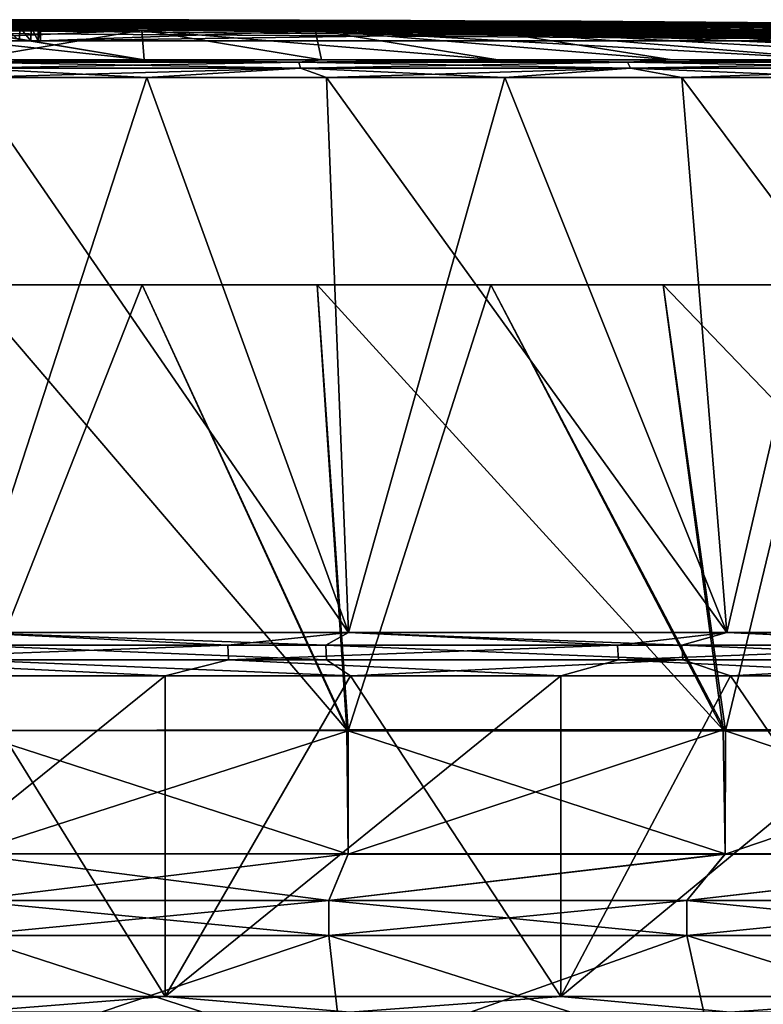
# Model space of a CAD drawing. Header units: millimetres. Extents: x -139 to 106, y -8 to 139.
# Tile 370 of 459: x 21.26 to 24.91, y 134.52 to 139.36. Entities that reach past the tile are written whole.
import ezdxf

# ---------------------------------------------------------------- set-up
doc = ezdxf.new("R2010")
doc.units = ezdxf.units.MM
doc.header["$LTSCALE"] = 53.842063
for name, color, linetype in [('340', 7, 'CONTINUOUS'), ('341', 7, 'CONTINUOUS'), ('342', 7, 'CONTINUOUS'), ('343', 7, 'CONTINUOUS'), ('344', 7, 'CONTINUOUS'), ('345', 7, 'CONTINUOUS'), ('346', 7, 'CONTINUOUS'), ('349', 7, 'CONTINUOUS'), ('350', 7, 'CONTINUOUS'), ('353', 7, 'CONTINUOUS'), ('354', 7, 'CONTINUOUS'), ('357', 7, 'CONTINUOUS'), ('358', 7, 'CONTINUOUS'), ('359', 7, 'CONTINUOUS'), ('362', 7, 'CONTINUOUS'), ('363', 7, 'CONTINUOUS'), ('365', 7, 'CONTINUOUS'), ('370', 7, 'CONTINUOUS'), ('371', 7, 'CONTINUOUS'), ('380', 7, 'CONTINUOUS')]:
    doc.layers.add(name, color=color, linetype=linetype)

msp = doc.modelspace()

# ---------------------------------------------------------------- linework, layer by layer
at = {"layer": '340', "color": 8, "linetype": 'CONTINUOUS'}
for points in [[(21.9777, 134.5629, 18.0235), (20.0232, 134.5629, 18.0235), (21.0004, 134.4856, 18.0399), (21.9777, 134.5629, 18.0235)], [(22.8861, 134.4856, 17.941), (21.9777, 134.5629, 18.0235), (21.0004, 134.4856, 18.0399), (22.8861, 134.4856, 17.941)], [(23.9206, 134.5629, 17.8122), (21.9777, 134.5629, 18.0235), (22.8861, 134.4856, 17.941), (23.9206, 134.5629, 17.8122)], [(24.7511, 134.4856, 17.6456), (23.9206, 134.5629, 17.8122), (22.8861, 134.4856, 17.941), (24.7511, 134.4856, 17.6456)], [(25.8293, 134.5629, 17.3921), (23.9206, 134.5629, 17.8122), (24.7511, 134.4856, 17.6456), (25.8293, 134.5629, 17.3921)], [(26.5751, 134.4856, 17.1569), (25.8293, 134.5629, 17.3921), (24.7511, 134.4856, 17.6456), (26.5751, 134.4856, 17.1569)]]:
    msp.add_3dface(points, dxfattribs=at)
at = {"layer": '341', "color": 8, "linetype": 'CONTINUOUS'}
for points in [[(20.0232, 134.5629, -18.0235), (21.9776, 134.5629, -18.0235), (21.0004, 134.4856, -18.0399), (20.0232, 134.5629, -18.0235)], [(21.0004, 134.4856, -18.0399), (21.9776, 134.5629, -18.0235), (22.8861, 134.4856, -17.941), (21.0004, 134.4856, -18.0399)], [(21.9776, 134.5629, -18.0235), (23.9206, 134.5629, -17.8122), (22.8861, 134.4856, -17.941), (21.9776, 134.5629, -18.0235)], [(22.8861, 134.4856, -17.941), (23.9206, 134.5629, -17.8122), (24.7511, 134.4856, -17.6456), (22.8861, 134.4856, -17.941)], [(23.9206, 134.5629, -17.8122), (25.8293, 134.5629, -17.3921), (24.7511, 134.4856, -17.6456), (23.9206, 134.5629, -17.8122)], [(24.7511, 134.4856, -17.6456), (25.8293, 134.5629, -17.3921), (26.5751, 134.4856, -17.1569), (24.7511, 134.4856, -17.6456)]]:
    msp.add_3dface(points, dxfattribs=at)
at = {"layer": '342', "color": 8, "linetype": 'CONTINUOUS'}
for points in [[(21.9776, 134.5629, -18.0235), (20.0232, 134.5629, -18.0235), (21.9776, 136.1386, -18.0235), (21.9776, 134.5629, -18.0235)], [(21.9776, 136.1386, -18.0235), (20.0232, 134.5629, -18.0235), (20.0232, 136.1386, -18.0235), (21.9776, 136.1386, -18.0235)], [(23.9206, 134.5629, -17.8122), (21.9776, 134.5629, -18.0235), (23.9206, 136.1386, -17.8122), (23.9206, 134.5629, -17.8122)], [(23.9206, 136.1386, -17.8122), (21.9776, 134.5629, -18.0235), (21.9776, 136.1386, -18.0235), (23.9206, 136.1386, -17.8122)], [(25.8293, 134.5629, -17.3921), (23.9206, 134.5629, -17.8122), (25.8293, 136.1386, -17.3921), (25.8293, 134.5629, -17.3921)], [(25.8293, 136.1386, -17.3921), (23.9206, 134.5629, -17.8122), (23.9206, 136.1386, -17.8122), (25.8293, 136.1386, -17.3921)]]:
    msp.add_3dface(points, dxfattribs=at)
at = {"layer": '343', "color": 8, "linetype": 'CONTINUOUS'}
for points in [[(20.0232, 134.5629, 18.0235), (21.9777, 134.5629, 18.0235), (21.0004, 136.1386, 18.05), (20.0232, 134.5629, 18.0235)], [(21.0004, 136.1386, 18.05), (21.9777, 134.5629, 18.0235), (22.8872, 136.1386, 17.9511), (21.0004, 136.1386, 18.05)], [(21.9777, 134.5629, 18.0235), (23.9206, 134.5629, 17.8122), (22.8872, 136.1386, 17.9511), (21.9777, 134.5629, 18.0235)], [(22.8872, 136.1386, 17.9511), (23.9206, 134.5629, 17.8122), (24.7533, 136.1386, 17.6556), (22.8872, 136.1386, 17.9511)], [(23.9206, 134.5629, 17.8122), (25.8293, 134.5629, 17.3921), (24.7533, 136.1386, 17.6556), (23.9206, 134.5629, 17.8122)], [(24.7533, 136.1386, 17.6556), (25.8293, 134.5629, 17.3921), (26.5782, 136.1386, 17.1666), (24.7533, 136.1386, 17.6556)]]:
    msp.add_3dface(points, dxfattribs=at)
at = {"layer": '344', "color": 8, "linetype": 'CONTINUOUS'}
for points in [[(20.3576, 136.2887, -17.9983), (21.0004, 136.3508, -17.9621), (22.2852, 136.2887, -17.9639), (20.3576, 136.2887, -17.9983)], [(21.0004, 136.3508, -17.9621), (22.878, 136.3508, -17.8637), (22.2852, 136.2887, -17.9639), (21.0004, 136.3508, -17.9621)], [(22.2852, 136.2887, -17.9639), (22.878, 136.3508, -17.8637), (24.1981, 136.2887, -17.7236), (22.2852, 136.2887, -17.9639)], [(22.878, 136.3508, -17.8637), (24.735, 136.3508, -17.5696), (24.1981, 136.2887, -17.7236), (22.878, 136.3508, -17.8637)], [(24.1981, 136.2887, -17.7236), (24.735, 136.3508, -17.5696), (26.0744, 136.2887, -17.2802), (24.1981, 136.2887, -17.7236)], [(24.735, 136.3508, -17.5696), (26.551, 136.3508, -17.083), (26.0744, 136.2887, -17.2802), (24.735, 136.3508, -17.5696)], [(22.2874, 136.2163, -17.9938), (20.3566, 136.2163, -18.0283), (22.2852, 136.2887, -17.9639), (22.2874, 136.2163, -17.9938)], [(20.3566, 136.2163, -18.0283), (20.3576, 136.2887, -17.9983), (22.2852, 136.2887, -17.9639), (20.3566, 136.2163, -18.0283)], [(22.2874, 136.2163, -17.9938), (22.2852, 136.2887, -17.9639), (24.1981, 136.2887, -17.7236), (22.2874, 136.2163, -17.9938)], [(24.2035, 136.2163, -17.7531), (22.2874, 136.2163, -17.9938), (24.1981, 136.2887, -17.7236), (24.2035, 136.2163, -17.7531)], [(24.2035, 136.2163, -17.7531), (24.1981, 136.2887, -17.7236), (26.0744, 136.2887, -17.2802), (24.2035, 136.2163, -17.7531)], [(26.0828, 136.2163, -17.309), (24.2035, 136.2163, -17.7531), (26.0744, 136.2887, -17.2802), (26.0828, 136.2163, -17.309)], [(21.9776, 136.1386, -18.0235), (20.0232, 136.1386, -18.0235), (20.3566, 136.2163, -18.0283), (21.9776, 136.1386, -18.0235)], [(22.2874, 136.2163, -17.9938), (21.9776, 136.1386, -18.0235), (20.3566, 136.2163, -18.0283), (22.2874, 136.2163, -17.9938)], [(23.9206, 136.1386, -17.8122), (21.9776, 136.1386, -18.0235), (22.2874, 136.2163, -17.9938), (23.9206, 136.1386, -17.8122)], [(24.2035, 136.2163, -17.7531), (23.9206, 136.1386, -17.8122), (22.2874, 136.2163, -17.9938), (24.2035, 136.2163, -17.7531)], [(25.8293, 136.1386, -17.3921), (23.9206, 136.1386, -17.8122), (24.2035, 136.2163, -17.7531), (25.8293, 136.1386, -17.3921)], [(26.0828, 136.2163, -17.309), (25.8293, 136.1386, -17.3921), (24.2035, 136.2163, -17.7531), (26.0828, 136.2163, -17.309)]]:
    msp.add_3dface(points, dxfattribs=at)
at = {"layer": '345', "color": 8, "linetype": 'CONTINUOUS'}
for points in [[(21.0004, 136.3508, 17.9621), (21.0004, 136.2887, 18.0098), (22.7657, 136.2887, 17.923), (21.0004, 136.3508, 17.9621)], [(22.878, 136.3508, 17.8637), (21.0004, 136.3508, 17.9621), (22.7657, 136.2887, 17.923), (22.878, 136.3508, 17.8637)], [(24.514, 136.2887, 17.6637), (22.878, 136.3508, 17.8637), (22.7657, 136.2887, 17.923), (24.514, 136.2887, 17.6637)], [(24.735, 136.3508, 17.5696), (22.878, 136.3508, 17.8637), (24.514, 136.2887, 17.6637), (24.735, 136.3508, 17.5696)], [(26.2284, 136.2887, 17.2343), (24.735, 136.3508, 17.5696), (24.514, 136.2887, 17.6637), (26.2284, 136.2887, 17.2343)], [(26.5511, 136.3508, 17.083), (24.735, 136.3508, 17.5696), (26.2284, 136.2887, 17.2343), (26.5511, 136.3508, 17.083)], [(21.0004, 136.2887, 18.0098), (21.0004, 136.2163, 18.0398), (22.7687, 136.2163, 17.9529), (21.0004, 136.2887, 18.0098)], [(21.0004, 136.2887, 18.0098), (22.7687, 136.2163, 17.9529), (22.7657, 136.2887, 17.923), (21.0004, 136.2887, 18.0098)], [(22.7687, 136.2163, 17.9529), (24.5198, 136.2163, 17.6931), (22.7657, 136.2887, 17.923), (22.7687, 136.2163, 17.9529)], [(24.5198, 136.2163, 17.6931), (24.514, 136.2887, 17.6637), (22.7657, 136.2887, 17.923), (24.5198, 136.2163, 17.6931)], [(24.5198, 136.2163, 17.6931), (26.2371, 136.2163, 17.263), (24.514, 136.2887, 17.6637), (24.5198, 136.2163, 17.6931)], [(26.2371, 136.2163, 17.263), (26.2284, 136.2887, 17.2343), (24.514, 136.2887, 17.6637), (26.2371, 136.2163, 17.263)], [(21.0004, 136.1386, 18.05), (22.8872, 136.1386, 17.9511), (21.0004, 136.2163, 18.0398), (21.0004, 136.1386, 18.05)], [(21.0004, 136.2163, 18.0398), (22.8872, 136.1386, 17.9511), (22.7687, 136.2163, 17.9529), (21.0004, 136.2163, 18.0398)], [(22.7687, 136.2163, 17.9529), (22.8872, 136.1386, 17.9511), (24.5198, 136.2163, 17.6931), (22.7687, 136.2163, 17.9529)], [(22.8872, 136.1386, 17.9511), (24.7533, 136.1386, 17.6556), (24.5198, 136.2163, 17.6931), (22.8872, 136.1386, 17.9511)], [(24.5198, 136.2163, 17.6931), (24.7533, 136.1386, 17.6556), (26.2371, 136.2163, 17.263), (24.5198, 136.2163, 17.6931)], [(24.7533, 136.1386, 17.6556), (26.5782, 136.1386, 17.1666), (26.2371, 136.2163, 17.263), (24.7533, 136.1386, 17.6556)]]:
    msp.add_3dface(points, dxfattribs=at)
at = {"layer": '346', "color": 8, "linetype": 'CONTINUOUS'}
for points in [[(22.878, 136.3508, -17.8637), (21.0004, 136.3508, -17.9621), (21.8863, 139.0783, -15.2088), (22.878, 136.3508, -17.8637)], [(21.8863, 139.0783, -15.2088), (21.0004, 136.3508, -17.9621), (21.0004, 139.0783, -15.2346), (21.8863, 139.0783, -15.2088)], [(21.0004, 136.3508, 17.9621), (22.878, 136.3508, 17.8637), (21.0004, 139.0783, 15.2346), (21.0004, 136.3508, 17.9621)], [(21.0004, 139.0783, 15.2346), (22.878, 136.3508, 17.8637), (21.8863, 139.0783, 15.2088), (21.0004, 139.0783, 15.2346)], [(22.7691, 139.0783, -15.1316), (22.878, 136.3508, -17.8637), (21.8863, 139.0783, -15.2088), (22.7691, 139.0783, -15.1316)], [(21.8863, 139.0783, 15.2088), (22.878, 136.3508, 17.8637), (22.7691, 139.0783, 15.1316), (21.8863, 139.0783, 15.2088)], [(23.6459, 139.0783, -15.0032), (22.878, 136.3508, -17.8637), (22.7691, 139.0783, -15.1316), (23.6459, 139.0783, -15.0032)], [(22.878, 136.3508, 17.8637), (24.735, 136.3508, 17.5696), (22.7691, 139.0783, 15.1316), (22.878, 136.3508, 17.8637)], [(22.7691, 139.0783, 15.1316), (24.735, 136.3508, 17.5696), (23.6459, 139.0783, 15.0032), (22.7691, 139.0783, 15.1316)], [(24.735, 136.3508, -17.5696), (22.878, 136.3508, -17.8637), (23.6459, 139.0783, -15.0032), (24.735, 136.3508, -17.5696)], [(24.5138, 139.0783, -14.824), (24.735, 136.3508, -17.5696), (23.6459, 139.0783, -15.0032), (24.5138, 139.0783, -14.824)], [(23.6459, 139.0783, 15.0032), (24.735, 136.3508, 17.5696), (24.5138, 139.0783, 14.824), (23.6459, 139.0783, 15.0032)], [(25.3698, 139.0783, -14.5946), (24.735, 136.3508, -17.5696), (24.5138, 139.0783, -14.824), (25.3698, 139.0783, -14.5946)], [(24.735, 136.3508, 17.5696), (26.5511, 136.3508, 17.083), (24.5138, 139.0783, 14.824), (24.735, 136.3508, 17.5696)], [(24.5138, 139.0783, 14.824), (26.5511, 136.3508, 17.083), (25.3698, 139.0783, 14.5946), (24.5138, 139.0783, 14.824)], [(26.551, 136.3508, -17.083), (24.735, 136.3508, -17.5696), (25.3698, 139.0783, -14.5946), (26.551, 136.3508, -17.083)]]:
    msp.add_3dface(points, dxfattribs=at)
at = {"layer": '349', "color": 8, "linetype": 'CONTINUOUS'}
for points in [[(21.0004, 139.1545, -15.1052), (21.0004, 139.166, -15.0303), (21.8744, 139.166, -15.0049), (21.0004, 139.1545, -15.1052)], [(21.0004, 139.166, 15.0303), (21.0004, 139.1545, 15.1052), (22.6336, 139.1545, 15.0166), (21.0004, 139.166, 15.0303)], [(21.8744, 139.166, 15.0049), (21.0004, 139.166, 15.0303), (22.6336, 139.1545, 15.0166), (21.8744, 139.166, 15.0049)], [(21.0004, 139.1545, -15.1052), (21.8744, 139.166, -15.0049), (22.6336, 139.1545, -15.0166), (21.0004, 139.1545, -15.1052)], [(22.7454, 139.166, 14.9287), (21.8744, 139.166, 15.0049), (22.6336, 139.1545, 15.0166), (22.7454, 139.166, 14.9287)], [(21.8744, 139.166, -15.0049), (22.7454, 139.166, -14.9287), (22.6336, 139.1545, -15.0166), (21.8744, 139.166, -15.0049)], [(24.2476, 139.1545, 14.752), (22.7454, 139.166, 14.9287), (22.6336, 139.1545, 15.0166), (24.2476, 139.1545, 14.752)], [(22.7454, 139.166, -14.9287), (23.6104, 139.166, -14.802), (22.6336, 139.1545, -15.0166), (22.7454, 139.166, -14.9287)], [(22.6336, 139.1545, -15.0166), (23.6104, 139.166, -14.802), (24.2476, 139.1545, -14.752), (22.6336, 139.1545, -15.0166)], [(23.6104, 139.166, 14.802), (22.7454, 139.166, 14.9287), (24.2476, 139.1545, 14.752), (23.6104, 139.166, 14.802)], [(24.4667, 139.166, 14.6252), (23.6104, 139.166, 14.802), (24.2476, 139.1545, 14.752), (24.4667, 139.166, 14.6252)], [(23.6104, 139.166, -14.802), (24.4667, 139.166, -14.6252), (24.2476, 139.1545, -14.752), (23.6104, 139.166, -14.802)], [(25.8236, 139.1545, 14.3145), (24.4667, 139.166, 14.6252), (24.2476, 139.1545, 14.752), (25.8236, 139.1545, 14.3145)], [(24.4667, 139.166, -14.6252), (25.3112, 139.166, -14.3989), (24.2476, 139.1545, -14.752), (24.4667, 139.166, -14.6252)], [(24.2476, 139.1545, -14.752), (25.3112, 139.166, -14.3989), (25.8236, 139.1545, -14.3145), (24.2476, 139.1545, -14.752)], [(25.3112, 139.166, 14.3989), (24.4667, 139.166, 14.6252), (25.8236, 139.1545, 14.3145), (25.3112, 139.166, 14.3989)], [(21.0004, 139.1246, -15.1748), (21.0004, 139.1545, -15.1052), (22.6336, 139.1545, -15.0166), (21.0004, 139.1246, -15.1748)], [(22.6411, 139.1246, -15.0859), (21.0004, 139.1246, -15.1748), (22.6336, 139.1545, -15.0166), (22.6411, 139.1246, -15.0859)], [(21.0004, 139.1545, 15.1052), (21.0004, 139.1246, 15.1748), (22.6411, 139.1246, 15.0859), (21.0004, 139.1545, 15.1052)], [(21.0004, 139.1545, 15.1052), (22.6411, 139.1246, 15.0859), (22.6336, 139.1545, 15.0166), (21.0004, 139.1545, 15.1052)], [(21.0004, 139.0783, 15.2346), (21.8863, 139.0783, 15.2088), (21.0004, 139.1246, 15.1748), (21.0004, 139.0783, 15.2346)], [(21.0004, 139.1246, 15.1748), (21.8863, 139.0783, 15.2088), (22.6411, 139.1246, 15.0859), (21.0004, 139.1246, 15.1748)], [(21.8863, 139.0783, -15.2088), (21.0004, 139.0783, -15.2346), (22.6411, 139.1246, -15.0859), (21.8863, 139.0783, -15.2088)], [(21.0004, 139.0783, -15.2346), (21.0004, 139.1246, -15.1748), (22.6411, 139.1246, -15.0859), (21.0004, 139.0783, -15.2346)], [(21.8863, 139.0783, 15.2088), (22.7691, 139.0783, 15.1316), (22.6411, 139.1246, 15.0859), (21.8863, 139.0783, 15.2088)], [(22.7691, 139.0783, -15.1316), (21.8863, 139.0783, -15.2088), (22.6411, 139.1246, -15.0859), (22.7691, 139.0783, -15.1316)], [(22.6411, 139.1246, 15.0859), (24.2626, 139.1246, 14.82), (22.6336, 139.1545, 15.0166), (22.6411, 139.1246, 15.0859)], [(24.2626, 139.1246, 14.82), (24.2476, 139.1545, 14.752), (22.6336, 139.1545, 15.0166), (24.2626, 139.1246, 14.82)], [(22.6411, 139.1246, -15.0859), (22.6336, 139.1545, -15.0166), (24.2476, 139.1545, -14.752), (22.6411, 139.1246, -15.0859)], [(24.2626, 139.1246, -14.82), (22.6411, 139.1246, -15.0859), (24.2476, 139.1545, -14.752), (24.2626, 139.1246, -14.82)], [(22.7691, 139.0783, 15.1316), (23.6459, 139.0783, 15.0032), (22.6411, 139.1246, 15.0859), (22.7691, 139.0783, 15.1316)], [(22.6411, 139.1246, 15.0859), (23.6459, 139.0783, 15.0032), (24.2626, 139.1246, 14.82), (22.6411, 139.1246, 15.0859)], [(24.2626, 139.1246, -14.82), (22.7691, 139.0783, -15.1316), (22.6411, 139.1246, -15.0859), (24.2626, 139.1246, -14.82)], [(23.6459, 139.0783, -15.0032), (22.7691, 139.0783, -15.1316), (24.2626, 139.1246, -14.82), (23.6459, 139.0783, -15.0032)], [(23.6459, 139.0783, 15.0032), (24.5138, 139.0783, 14.824), (24.2626, 139.1246, 14.82), (23.6459, 139.0783, 15.0032)], [(24.5138, 139.0783, -14.824), (23.6459, 139.0783, -15.0032), (24.2626, 139.1246, -14.82), (24.5138, 139.0783, -14.824)], [(24.2626, 139.1246, 14.82), (25.8458, 139.1246, 14.3805), (24.2476, 139.1545, 14.752), (24.2626, 139.1246, 14.82)], [(25.8458, 139.1246, 14.3805), (25.8236, 139.1545, 14.3145), (24.2476, 139.1545, 14.752), (25.8458, 139.1246, 14.3805)], [(24.2626, 139.1246, -14.82), (24.2476, 139.1545, -14.752), (25.8236, 139.1545, -14.3145), (24.2626, 139.1246, -14.82)], [(25.8458, 139.1246, -14.3805), (24.2626, 139.1246, -14.82), (25.8236, 139.1545, -14.3145), (25.8458, 139.1246, -14.3805)], [(24.5138, 139.0783, 14.824), (25.3698, 139.0783, 14.5946), (24.2626, 139.1246, 14.82), (24.5138, 139.0783, 14.824)], [(24.2626, 139.1246, 14.82), (25.3698, 139.0783, 14.5946), (25.8458, 139.1246, 14.3805), (24.2626, 139.1246, 14.82)], [(25.8458, 139.1246, -14.3805), (24.5138, 139.0783, -14.824), (24.2626, 139.1246, -14.82), (25.8458, 139.1246, -14.3805)], [(25.3698, 139.0783, -14.5946), (24.5138, 139.0783, -14.824), (25.8458, 139.1246, -14.3805), (25.3698, 139.0783, -14.5946)]]:
    msp.add_3dface(points, dxfattribs=at)
at = {"layer": '350', "color": 8, "linetype": 'CONTINUOUS'}
for points in [[(21.0004, 139.3113, -7.698), (21.1748, 139.3591, -2.0713), (21.8623, 139.3113, -7.6496), (21.0004, 139.3113, -7.698)], [(21.8623, 139.3113, -7.6496), (21.1748, 139.361, -1.45), (21.1796, 139.3623, -0.8), (21.8623, 139.3113, -7.6496)], [(21.1748, 139.3591, -2.0713), (21.1748, 139.361, -1.45), (21.8623, 139.3113, -7.6496), (21.1748, 139.3591, -2.0713)], [(22.7134, 139.3113, -7.505), (21.8623, 139.3113, -7.6496), (21.1796, 139.3623, -0.8), (22.7134, 139.3113, -7.505)], [(21.2654, 139.3623, -0.8), (22.7134, 139.3113, -7.505), (21.1796, 139.3623, -0.8), (21.2654, 139.3623, -0.8)], [(23.5429, 139.3113, -7.266), (22.7134, 139.3113, -7.505), (21.2654, 139.3623, -0.8), (23.5429, 139.3113, -7.266)], [(21.3485, 139.3622, -0.8), (23.5429, 139.3113, -7.266), (21.2654, 139.3623, -0.8), (21.3485, 139.3622, -0.8)], [(24.3405, 139.3113, -6.9356), (23.5429, 139.3113, -7.266), (21.3485, 139.3622, -0.8), (24.3405, 139.3113, -6.9356)], [(21.4547, 139.3622, -0.8), (24.3405, 139.3113, -6.9356), (21.3485, 139.3622, -0.8), (21.4547, 139.3622, -0.8)], [(28.65, 139.3113, 0.8619), (28.6984, 139.3113), (21.3648, 139.3628, 0.0444), (28.65, 139.3113, 0.8619)], [(21.3648, 139.3628, 0.0444), (28.6984, 139.3113), (26.6748, 139.3348), (21.3648, 139.3628, 0.0444)], [(28.5054, 139.3113, 1.713), (28.65, 139.3113, 0.8619), (21.3648, 139.3628, 0.0444), (28.5054, 139.3113, 1.713)], [(28.2664, 139.3113, 2.5425), (28.5054, 139.3113, 1.713), (21.3648, 139.3628, 0.0873), (28.2664, 139.3113, 2.5425)], [(21.3648, 139.3628, 0.0873), (28.5054, 139.3113, 1.713), (21.3648, 139.3628, 0.0444), (21.3648, 139.3628, 0.0873)], [(27.9361, 139.3113, 3.34), (28.2664, 139.3113, 2.5425), (21.3648, 139.3628, 0.1682), (27.9361, 139.3113, 3.34)], [(21.3648, 139.3628, 0.1682), (28.2664, 139.3113, 2.5425), (21.3648, 139.3628, 0.1285), (21.3648, 139.3628, 0.1682)], [(21.3648, 139.3628, 0.1285), (28.2664, 139.3113, 2.5425), (21.3648, 139.3628, 0.0873), (21.3648, 139.3628, 0.1285)], [(21.3648, 139.3627, 0.2062), (27.9361, 139.3113, 3.34), (21.3648, 139.3628, 0.1682), (21.3648, 139.3627, 0.2062)], [(21.3648, 139.3628), (21.3648, 139.3628, 0.0444), (24.0198, 139.355), (21.3648, 139.3628)], [(24.0198, 139.355), (21.3648, 139.3628, 0.0444), (26.6748, 139.3348), (24.0198, 139.355)], [(27.5185, 139.3113, 4.0956), (27.9361, 139.3113, 3.34), (21.3648, 139.3627, 0.2062), (27.5185, 139.3113, 4.0956)], [(27.019, 139.3113, 4.7996), (27.5185, 139.3113, 4.0956), (21.3648, 139.3627, 0.2426), (27.019, 139.3113, 4.7996)], [(21.3648, 139.3627, 0.2426), (27.5185, 139.3113, 4.0956), (21.3648, 139.3627, 0.2062), (21.3648, 139.3627, 0.2426)], [(26.4437, 139.3113, 5.4433), (27.019, 139.3113, 4.7996), (21.3648, 139.3627, 0.3112), (26.4437, 139.3113, 5.4433)], [(21.3648, 139.3627, 0.3112), (27.019, 139.3113, 4.7996), (21.3648, 139.3627, 0.2426), (21.3648, 139.3627, 0.3112)], [(21.3648, 139.3626, 0.4377), (26.4437, 139.3113, 5.4433), (21.3648, 139.3627, 0.3757), (21.3648, 139.3626, 0.4377)], [(21.3648, 139.3627, 0.3757), (26.4437, 139.3113, 5.4433), (21.3648, 139.3627, 0.3112), (21.3648, 139.3627, 0.3757)], [(25.8001, 139.3113, 6.0185), (26.4437, 139.3113, 5.4433), (21.3648, 139.3626, 0.4377), (25.8001, 139.3113, 6.0185)], [(21.3648, 139.3625, 0.5287), (25.8001, 139.3113, 6.0185), (21.3648, 139.3626, 0.4377), (21.3648, 139.3625, 0.5287)], [(25.096, 139.3113, 6.5181), (25.8001, 139.3113, 6.0185), (21.3648, 139.3625, 0.5287), (25.096, 139.3113, 6.5181)], [(21.3648, 139.3624, 0.62), (25.096, 139.3113, 6.5181), (21.3648, 139.3625, 0.5287), (21.3648, 139.3624, 0.62)], [(24.3405, 139.3113, 6.9356), (25.096, 139.3113, 6.5181), (21.3648, 139.3624, 0.62), (24.3405, 139.3113, 6.9356)], [(21.3648, 139.3622, 0.818), (24.3405, 139.3113, 6.9356), (21.3648, 139.3624, 0.62), (21.3648, 139.3622, 0.818)], [(23.5429, 139.3113, 7.266), (24.3405, 139.3113, 6.9356), (21.3648, 139.3622, 0.818), (23.5429, 139.3113, 7.266)], [(21.3648, 139.3618, 1.0679), (23.5429, 139.3113, 7.266), (21.3648, 139.3622, 0.818), (21.3648, 139.3618, 1.0679)], [(21.3648, 139.361, 1.4244), (23.5429, 139.3113, 7.266), (21.3648, 139.3618, 1.0679), (21.3648, 139.361, 1.4244)], [(22.7134, 139.3113, 7.505), (23.5429, 139.3113, 7.266), (21.3648, 139.361, 1.4244), (22.7134, 139.3113, 7.505)], [(21.3648, 139.3595, 1.9319), (22.7134, 139.3113, 7.505), (21.3648, 139.361, 1.4244), (21.3648, 139.3595, 1.9319)], [(21.3648, 139.3567, 2.6328), (22.7134, 139.3113, 7.505), (21.3648, 139.3595, 1.9319), (21.3648, 139.3567, 2.6328)], [(21.8623, 139.3113, 7.6496), (22.7134, 139.3113, 7.505), (21.3648, 139.3567, 2.6328), (21.8623, 139.3113, 7.6496)], [(21.3648, 139.3517, 3.5704), (21.8623, 139.3113, 7.6496), (21.3648, 139.3567, 2.6328), (21.3648, 139.3517, 3.5704)], [(21.3648, 139.3428, 4.7908), (21.8623, 139.3113, 7.6496), (21.3648, 139.3517, 3.5704), (21.3648, 139.3428, 4.7908)], [(25.096, 139.3113, -6.5181), (24.3405, 139.3113, -6.9356), (21.4547, 139.3622, -0.8), (25.096, 139.3113, -6.5181)], [(21.5562, 139.3621, -0.8), (25.096, 139.3113, -6.5181), (21.4547, 139.3622, -0.8), (21.5562, 139.3621, -0.8)], [(25.8001, 139.3113, -6.0185), (25.096, 139.3113, -6.5181), (21.5562, 139.3621, -0.8), (25.8001, 139.3113, -6.0185)], [(21.6545, 139.362, -0.8), (25.8001, 139.3113, -6.0185), (21.5562, 139.3621, -0.8), (21.6545, 139.362, -0.8)], [(21.799, 139.3618, -0.8), (25.8001, 139.3113, -6.0185), (21.6545, 139.362, -0.8), (21.799, 139.3618, -0.8)], [(26.4437, 139.3113, -5.4433), (25.8001, 139.3113, -6.0185), (21.799, 139.3618, -0.8), (26.4437, 139.3113, -5.4433)], [(21.9439, 139.3616, -0.8), (26.4437, 139.3113, -5.4433), (21.799, 139.3618, -0.8), (21.9439, 139.3616, -0.8)], [(27.019, 139.3113, -4.7996), (26.4437, 139.3113, -5.4433), (21.9439, 139.3616, -0.8), (27.019, 139.3113, -4.7996)], [(22.0939, 139.3613, -0.8), (27.019, 139.3113, -4.7996), (21.9439, 139.3616, -0.8), (22.0939, 139.3613, -0.8)], [(22.2545, 139.361, -0.8), (27.019, 139.3113, -4.7996), (22.0939, 139.3613, -0.8), (22.2545, 139.361, -0.8)], [(27.5185, 139.3113, -4.0956), (27.019, 139.3113, -4.7996), (22.2545, 139.361, -0.8), (27.5185, 139.3113, -4.0956)], [(22.6369, 139.36, -0.8), (27.5185, 139.3113, -4.0956), (22.2545, 139.361, -0.8), (22.6369, 139.36, -0.8)], [(27.9361, 139.3113, -3.34), (27.5185, 139.3113, -4.0956), (22.6369, 139.36, -0.8), (27.9361, 139.3113, -3.34)], [(23.1814, 139.3582, -0.8), (27.9361, 139.3113, -3.34), (22.6369, 139.36, -0.8), (23.1814, 139.3582, -0.8)], [(28.2664, 139.3113, -2.5425), (27.9361, 139.3113, -3.34), (23.1814, 139.3582, -0.8), (28.2664, 139.3113, -2.5425)], [(23.9823, 139.3546, -0.8), (28.2664, 139.3113, -2.5425), (23.1814, 139.3582, -0.8), (23.9823, 139.3546, -0.8)], [(28.5054, 139.3113, -1.713), (28.2664, 139.3113, -2.5425), (23.9823, 139.3546, -0.8), (28.5054, 139.3113, -1.713)], [(25.119, 139.3476, -0.8), (28.5054, 139.3113, -1.713), (23.9823, 139.3546, -0.8), (25.119, 139.3476, -0.8)], [(21.0004, 139.3113, 7.698), (21.8623, 139.3113, 7.6496), (21.0004, 139.3238, 6.7), (21.0004, 139.3113, 7.698)], [(21.0004, 139.3238, 6.7), (21.8623, 139.3113, 7.6496), (21.0076, 139.3238, 6.7), (21.0004, 139.3238, 6.7)], [(21.8744, 139.166, -15.0049), (21.0004, 139.166, -15.0303), (21.8623, 139.3113, -7.6496), (21.8744, 139.166, -15.0049)], [(21.8623, 139.3113, -7.6496), (21.0004, 139.166, -15.0303), (21.0004, 139.2737, -10.1155), (21.8623, 139.3113, -7.6496)], [(21.8744, 139.166, 15.0049), (21.8623, 139.3113, 7.6496), (21.0004, 139.3113, 7.698), (21.8744, 139.166, 15.0049)], [(21.8744, 139.166, 15.0049), (21.0004, 139.3113, 7.698), (21.0004, 139.3102, 7.7736), (21.8744, 139.166, 15.0049)], [(21.0004, 139.3113, -7.698), (21.8623, 139.3113, -7.6496), (21.0004, 139.3102, -7.7736), (21.0004, 139.3113, -7.698)], [(21.0004, 139.3102, -7.7736), (21.8623, 139.3113, -7.6496), (21.0004, 139.2737, -10.1155), (21.0004, 139.3102, -7.7736)], [(21.0004, 139.26, 10.8655), (21.8744, 139.166, 15.0049), (21.0004, 139.3102, 7.7736), (21.0004, 139.26, 10.8655)], [(21.0076, 139.3238, 6.7), (21.8623, 139.3113, 7.6496), (21.0148, 139.3238, 6.7), (21.0076, 139.3238, 6.7)], [(21.0148, 139.3238, 6.7), (21.8623, 139.3113, 7.6496), (21.1056, 139.3239, 6.688), (21.0148, 139.3238, 6.7)], [(21.1056, 139.3239, 6.688), (21.8623, 139.3113, 7.6496), (21.1902, 139.3243, 6.6528), (21.1056, 139.3239, 6.688)], [(21.1902, 139.3243, 6.6528), (21.8623, 139.3113, 7.6496), (21.2628, 139.3249, 6.597), (21.1902, 139.3243, 6.6528)], [(21.2628, 139.3249, 6.597), (21.8623, 139.3113, 7.6496), (21.3184, 139.3257, 6.5241), (21.2628, 139.3249, 6.597)], [(21.3184, 139.3257, 6.5241), (21.8623, 139.3113, 7.6496), (21.3531, 139.3267, 6.4395), (21.3184, 139.3257, 6.5241)], [(21.3531, 139.3267, 6.4395), (21.8623, 139.3113, 7.6496), (21.3648, 139.3276, 6.35), (21.3531, 139.3267, 6.4395)], [(21.3648, 139.3276, 6.35), (21.8623, 139.3113, 7.6496), (21.3648, 139.3428, 4.7908), (21.3648, 139.3276, 6.35)], [(21.8744, 139.166, 15.0049), (22.7454, 139.166, 14.9287), (21.8623, 139.3113, 7.6496), (21.8744, 139.166, 15.0049)], [(22.7454, 139.166, 14.9287), (23.6104, 139.166, 14.802), (21.8623, 139.3113, 7.6496), (22.7454, 139.166, 14.9287)], [(23.6104, 139.166, 14.802), (22.7134, 139.3113, 7.505), (21.8623, 139.3113, 7.6496), (23.6104, 139.166, 14.802)], [(22.7454, 139.166, -14.9287), (21.8744, 139.166, -15.0049), (21.8623, 139.3113, -7.6496), (22.7454, 139.166, -14.9287)], [(22.7454, 139.166, -14.9287), (21.8623, 139.3113, -7.6496), (22.7134, 139.3113, -7.505), (22.7454, 139.166, -14.9287)], [(23.6104, 139.166, 14.802), (24.4667, 139.166, 14.6252), (22.7134, 139.3113, 7.505), (23.6104, 139.166, 14.802)], [(24.4667, 139.166, 14.6252), (25.3112, 139.166, 14.3989), (22.7134, 139.3113, 7.505), (24.4667, 139.166, 14.6252)], [(25.3112, 139.166, 14.3989), (23.5429, 139.3113, 7.266), (22.7134, 139.3113, 7.505), (25.3112, 139.166, 14.3989)], [(24.4667, 139.166, -14.6252), (23.6104, 139.166, -14.802), (22.7134, 139.3113, -7.505), (24.4667, 139.166, -14.6252)], [(24.4667, 139.166, -14.6252), (22.7134, 139.3113, -7.505), (23.5429, 139.3113, -7.266), (24.4667, 139.166, -14.6252)], [(23.6104, 139.166, -14.802), (22.7454, 139.166, -14.9287), (22.7134, 139.3113, -7.505), (23.6104, 139.166, -14.802)], [(25.3112, 139.166, 14.3989), (26.1411, 139.166, 14.1239), (23.5429, 139.3113, 7.266), (25.3112, 139.166, 14.3989)], [(26.1411, 139.166, 14.1239), (26.9537, 139.166, 13.8011), (23.5429, 139.3113, 7.266), (26.1411, 139.166, 14.1239)], [(26.9537, 139.166, 13.8011), (24.3405, 139.3113, 6.9356), (23.5429, 139.3113, 7.266), (26.9537, 139.166, 13.8011)], [(26.1411, 139.166, -14.1239), (25.3112, 139.166, -14.3989), (23.5429, 139.3113, -7.266), (26.1411, 139.166, -14.1239)], [(26.1411, 139.166, -14.1239), (23.5429, 139.3113, -7.266), (24.3405, 139.3113, -6.9356), (26.1411, 139.166, -14.1239)], [(25.3112, 139.166, -14.3989), (24.4667, 139.166, -14.6252), (23.5429, 139.3113, -7.266), (25.3112, 139.166, -14.3989)], [(26.9537, 139.166, 13.8011), (27.7461, 139.166, 13.4316), (24.3405, 139.3113, 6.9356), (26.9537, 139.166, 13.8011)], [(27.7461, 139.166, 13.4316), (28.5156, 139.166, 13.0167), (24.3405, 139.3113, 6.9356), (27.7461, 139.166, 13.4316)], [(28.5156, 139.166, 13.0167), (25.096, 139.3113, 6.5181), (24.3405, 139.3113, 6.9356), (28.5156, 139.166, 13.0167)], [(27.7461, 139.166, -13.4316), (26.9537, 139.166, -13.8011), (24.3405, 139.3113, -6.9356), (27.7461, 139.166, -13.4316)], [(27.7461, 139.166, -13.4316), (24.3405, 139.3113, -6.9356), (25.096, 139.3113, -6.5181), (27.7461, 139.166, -13.4316)], [(26.9537, 139.166, -13.8011), (26.1411, 139.166, -14.1239), (24.3405, 139.3113, -6.9356), (26.9537, 139.166, -13.8011)], [(21.0004, 139.166, 15.0303), (21.8744, 139.166, 15.0049), (21.0004, 139.26, 10.8655), (21.0004, 139.166, 15.0303)]]:
    msp.add_3dface(points, dxfattribs=at)
at = {"layer": '353', "color": 8, "linetype": 'CONTINUOUS'}
for points in [[(22.848, 134.2629, 16.3962), (21.0004, 134.2629, 16.5), (22.7808, 134.8629, 15.8), (22.848, 134.2629, 16.3962)], [(21.0004, 134.2629, 16.5), (21.0004, 134.8629, 15.9), (22.7808, 134.8629, 15.8), (21.0004, 134.2629, 16.5)], [(21.0004, 134.2629, -16.5), (22.848, 134.2629, -16.3962), (21.0004, 134.8629, -15.9), (21.0004, 134.2629, -16.5)], [(21.0004, 134.8629, -15.9), (22.848, 134.2629, -16.3962), (22.7808, 134.8629, -15.8), (21.0004, 134.8629, -15.9)], [(22.848, 134.2629, -16.3962), (24.6721, 134.2629, -16.0863), (22.7808, 134.8629, -15.8), (22.848, 134.2629, -16.3962)], [(22.7808, 134.8629, -15.8), (24.6721, 134.2629, -16.0863), (24.5386, 134.8629, -15.5013), (22.7808, 134.8629, -15.8)], [(24.5386, 134.8629, 15.5013), (22.848, 134.2629, 16.3962), (22.7808, 134.8629, 15.8), (24.5386, 134.8629, 15.5013)], [(24.6721, 134.2629, 16.0863), (22.848, 134.2629, 16.3962), (24.5386, 134.8629, 15.5013), (24.6721, 134.2629, 16.0863)], [(24.6721, 134.2629, -16.0863), (26.45, 134.2629, -15.5741), (24.5386, 134.8629, -15.5013), (24.6721, 134.2629, -16.0863)], [(24.5386, 134.8629, -15.5013), (26.45, 134.2629, -15.5741), (26.2519, 134.8629, -15.0078), (24.5386, 134.8629, -15.5013)], [(26.2519, 134.8629, 15.0078), (24.6721, 134.2629, 16.0863), (24.5386, 134.8629, 15.5013), (26.2519, 134.8629, 15.0078)], [(26.4501, 134.2629, 15.5741), (24.6721, 134.2629, 16.0863), (26.2519, 134.8629, 15.0078), (26.4501, 134.2629, 15.5741)]]:
    msp.add_3dface(points, dxfattribs=at)
at = {"layer": '354', "color": 8, "linetype": 'CONTINUOUS'}
for points in [[(22.7808, 134.8629, 15.8), (21.0004, 134.8629, 15.9), (22.7808, 135.0351, 15.8), (22.7808, 134.8629, 15.8)], [(22.7808, 135.0351, 15.8), (21.0004, 134.8629, 15.9), (21.0004, 135.0351, 15.9), (22.7808, 135.0351, 15.8)], [(21.0004, 134.8629, -15.9), (22.7808, 134.8629, -15.8), (21.0004, 135.0351, -15.9), (21.0004, 134.8629, -15.9)], [(21.0004, 135.0351, -15.9), (22.7808, 134.8629, -15.8), (22.7808, 135.0351, -15.8), (21.0004, 135.0351, -15.9)], [(22.7808, 134.8629, -15.8), (24.5386, 134.8629, -15.5013), (22.7808, 135.0351, -15.8), (22.7808, 134.8629, -15.8)], [(22.7808, 135.0351, -15.8), (24.5386, 134.8629, -15.5013), (24.5386, 135.0351, -15.5013), (22.7808, 135.0351, -15.8)], [(24.5386, 134.8629, 15.5013), (22.7808, 134.8629, 15.8), (24.5386, 135.0351, 15.5013), (24.5386, 134.8629, 15.5013)], [(24.5386, 135.0351, 15.5013), (22.7808, 134.8629, 15.8), (22.7808, 135.0351, 15.8), (24.5386, 135.0351, 15.5013)], [(24.5386, 134.8629, -15.5013), (26.2519, 134.8629, -15.0078), (24.5386, 135.0351, -15.5013), (24.5386, 134.8629, -15.5013)], [(24.5386, 135.0351, -15.5013), (26.2519, 134.8629, -15.0078), (26.2519, 135.0351, -15.0078), (24.5386, 135.0351, -15.5013)], [(26.2519, 134.8629, 15.0078), (24.5386, 134.8629, 15.5013), (26.2519, 135.0351, 15.0078), (26.2519, 134.8629, 15.0078)], [(26.2519, 135.0351, 15.0078), (24.5386, 134.8629, 15.5013), (24.5386, 135.0351, 15.5013), (26.2519, 135.0351, 15.0078)]]:
    msp.add_3dface(points, dxfattribs=at)
at = {"layer": '357', "color": 8, "linetype": 'CONTINUOUS'}
for points in [[(22.7808, 135.0351, 15.8), (21.0004, 135.0351, 15.9), (22.8756, 135.2635, 16.6468), (22.7808, 135.0351, 15.8)], [(21.0004, 135.0351, 15.9), (21.0004, 135.2629, 16.7521), (22.8756, 135.2635, 16.6468), (21.0004, 135.0351, 15.9)], [(21.0004, 135.0351, -15.9), (22.7808, 135.0351, -15.8), (21.0004, 135.2629, -16.7479), (21.0004, 135.0351, -15.9)], [(21.0004, 135.2629, -16.7479), (22.7808, 135.0351, -15.8), (22.8756, 135.2623, -16.6426), (21.0004, 135.2629, -16.7479)], [(24.7272, 135.2634, 16.3323), (22.7808, 135.0351, 15.8), (22.8756, 135.2635, 16.6468), (24.7272, 135.2634, 16.3323)], [(24.5386, 135.0351, 15.5013), (22.7808, 135.0351, 15.8), (24.7272, 135.2634, 16.3323), (24.5386, 135.0351, 15.5013)], [(22.7808, 135.0351, -15.8), (24.5386, 135.0351, -15.5013), (24.7272, 135.2623, -16.3281), (22.7808, 135.0351, -15.8)], [(22.8756, 135.2623, -16.6426), (22.7808, 135.0351, -15.8), (24.7272, 135.2623, -16.3281), (22.8756, 135.2623, -16.6426)], [(26.2519, 135.0351, 15.0078), (24.5386, 135.0351, 15.5013), (26.5319, 135.2634, 15.8124), (26.2519, 135.0351, 15.0078)], [(26.5319, 135.2634, 15.8124), (24.5386, 135.0351, 15.5013), (24.7272, 135.2634, 16.3323), (26.5319, 135.2634, 15.8124)], [(24.5386, 135.0351, -15.5013), (26.2519, 135.0351, -15.0078), (26.5319, 135.2624, -15.8082), (24.5386, 135.0351, -15.5013)], [(24.7272, 135.2623, -16.3281), (24.5386, 135.0351, -15.5013), (26.5319, 135.2624, -15.8082), (24.7272, 135.2623, -16.3281)]]:
    msp.add_3dface(points, dxfattribs=at)
at = {"layer": '358', "color": 8, "linetype": 'CONTINUOUS'}
for points in [[(21.0004, 135.8704, -16.7479), (22.8756, 135.2623, -16.6426), (22.8689, 135.8728, -16.6434), (21.0004, 135.8704, -16.7479)], [(22.8764, 135.868, 16.6467), (21.0004, 135.2629, 16.7521), (21.0004, 135.8704, 16.7521), (22.8764, 135.868, 16.6467)], [(21.0004, 135.2629, -16.7479), (22.8756, 135.2623, -16.6426), (21.0004, 135.8704, -16.7479), (21.0004, 135.2629, -16.7479)], [(22.8756, 135.2635, 16.6468), (21.0004, 135.2629, 16.7521), (22.8764, 135.868, 16.6467), (22.8756, 135.2635, 16.6468)], [(22.8689, 135.8728, -16.6434), (22.8756, 135.2623, -16.6426), (24.7183, 135.8727, -16.3301), (22.8689, 135.8728, -16.6434)], [(22.8756, 135.2623, -16.6426), (24.7272, 135.2623, -16.3281), (24.7183, 135.8727, -16.3301), (22.8756, 135.2623, -16.6426)], [(24.7272, 135.2634, 16.3323), (22.8756, 135.2635, 16.6468), (22.8764, 135.868, 16.6467), (24.7272, 135.2634, 16.3323)], [(24.7283, 135.868, 16.332), (24.7272, 135.2634, 16.3323), (22.8764, 135.868, 16.6467), (24.7283, 135.868, 16.332)], [(24.7183, 135.8727, -16.3301), (24.7272, 135.2623, -16.3281), (26.5233, 135.8726, -15.8112), (24.7183, 135.8727, -16.3301)], [(24.7272, 135.2623, -16.3281), (26.5319, 135.2624, -15.8082), (26.5233, 135.8726, -15.8112), (24.7272, 135.2623, -16.3281)], [(26.5319, 135.2634, 15.8124), (24.7272, 135.2634, 16.3323), (24.7283, 135.868, 16.332), (26.5319, 135.2634, 15.8124)], [(26.5332, 135.8681, 15.8119), (26.5319, 135.2634, 15.8124), (24.7283, 135.868, 16.332), (26.5332, 135.8681, 15.8119)]]:
    msp.add_3dface(points, dxfattribs=at)
at = {"layer": '359', "color": 8, "linetype": 'CONTINUOUS'}
for points in [[(21.0004, 135.8704, -16.7479), (22.8689, 135.8728, -16.6434), (21.0004, 138.0593, -14.8394), (21.0004, 135.8704, -16.7479)], [(21.0004, 138.0593, -14.8394), (22.8689, 135.8728, -16.6434), (21.8632, 138.0593, -14.8143), (21.0004, 138.0593, -14.8394)], [(22.8764, 135.868, 16.6467), (21.0004, 135.8704, 16.7521), (21.8632, 138.0593, 14.8143), (22.8764, 135.868, 16.6467)], [(21.8632, 138.0593, 14.8143), (21.0004, 135.8704, 16.7521), (21.0004, 138.0593, 14.8394), (21.8632, 138.0593, 14.8143)], [(21.8632, 138.0593, -14.8143), (22.8689, 135.8728, -16.6434), (22.7233, 138.0593, -14.7391), (21.8632, 138.0593, -14.8143)], [(22.7233, 138.0593, 14.7391), (22.8764, 135.868, 16.6467), (21.8632, 138.0593, 14.8143), (22.7233, 138.0593, 14.7391)], [(22.8689, 135.8728, -16.6434), (24.7183, 135.8727, -16.3301), (22.7233, 138.0593, -14.7391), (22.8689, 135.8728, -16.6434)], [(22.7233, 138.0593, -14.7391), (24.7183, 135.8727, -16.3301), (23.5772, 138.0593, -14.614), (22.7233, 138.0593, -14.7391)], [(23.5772, 138.0593, 14.614), (22.8764, 135.868, 16.6467), (22.7233, 138.0593, 14.7391), (23.5772, 138.0593, 14.614)], [(24.7283, 135.868, 16.332), (22.8764, 135.868, 16.6467), (23.5772, 138.0593, 14.614), (24.7283, 135.868, 16.332)], [(23.5772, 138.0593, -14.614), (24.7183, 135.8727, -16.3301), (24.4227, 138.0593, -14.4394), (23.5772, 138.0593, -14.614)], [(24.4227, 138.0593, 14.4394), (24.7283, 135.868, 16.332), (23.5772, 138.0593, 14.614), (24.4227, 138.0593, 14.4394)], [(24.7183, 135.8727, -16.3301), (26.5233, 135.8726, -15.8112), (24.4227, 138.0593, -14.4394), (24.7183, 135.8727, -16.3301)], [(24.4227, 138.0593, -14.4394), (26.5233, 135.8726, -15.8112), (25.2565, 138.0593, -14.216), (24.4227, 138.0593, -14.4394)], [(25.2564, 138.0593, 14.216), (24.7283, 135.868, 16.332), (24.4227, 138.0593, 14.4394), (25.2564, 138.0593, 14.216)], [(26.5332, 135.8681, 15.8119), (24.7283, 135.868, 16.332), (25.2564, 138.0593, 14.216), (26.5332, 135.8681, 15.8119)]]:
    msp.add_3dface(points, dxfattribs=at)
at = {"layer": '362', "color": 8, "linetype": 'CONTINUOUS'}
for points in [[(21.0004, 138.0593, -14.8394), (21.8632, 138.0593, -14.8143), (21.0004, 138.0593, 14.8394), (21.0004, 138.0593, -14.8394)], [(21.8632, 138.0593, -14.8143), (21.8632, 138.0593, 14.8143), (21.0004, 138.0593, 14.8394), (21.8632, 138.0593, -14.8143)], [(21.8632, 138.0593, -14.8143), (22.7233, 138.0593, -14.7391), (21.8632, 138.0593, 14.8143), (21.8632, 138.0593, -14.8143)], [(22.7233, 138.0593, -14.7391), (22.7233, 138.0593, 14.7391), (21.8632, 138.0593, 14.8143), (22.7233, 138.0593, -14.7391)], [(22.7233, 138.0593, -14.7391), (23.5772, 138.0593, -14.614), (22.7233, 138.0593, 14.7391), (22.7233, 138.0593, -14.7391)], [(23.5772, 138.0593, -14.614), (23.5772, 138.0593, 14.614), (22.7233, 138.0593, 14.7391), (23.5772, 138.0593, -14.614)], [(23.5772, 138.0593, -14.614), (24.4227, 138.0593, -14.4394), (23.5772, 138.0593, 14.614), (23.5772, 138.0593, -14.614)], [(24.4227, 138.0593, -14.4394), (24.4227, 138.0593, 14.4394), (23.5772, 138.0593, 14.614), (24.4227, 138.0593, -14.4394)], [(24.4227, 138.0593, -14.4394), (25.2565, 138.0593, -14.216), (24.4227, 138.0593, 14.4394), (24.4227, 138.0593, -14.4394)], [(25.2565, 138.0593, -14.216), (25.2564, 138.0593, 14.216), (24.4227, 138.0593, 14.4394), (25.2565, 138.0593, -14.216)]]:
    msp.add_3dface(points, dxfattribs=at)
at = {"layer": '363', "linetype": 'CONTINUOUS'}
for points in [[(15.1748, 139.2593, -0.8), (20.4848, 139.2593), (21.3648, 139.2593), (15.1748, 139.2593, -0.8)], [(26.6748, 139.2593, -0.8), (15.1748, 139.2593, -0.8), (26.6748, 139.2593), (26.6748, 139.2593, -0.8)], [(26.6748, 139.2593), (15.1748, 139.2593, -0.8), (21.3648, 139.2593), (26.6748, 139.2593)], [(21.3648, 139.2593), (20.4848, 139.2593), (21.3648, 139.2593, 6.35), (21.3648, 139.2593)], [(21.3648, 139.2593, 6.35), (20.4848, 139.2593), (21.3529, 139.2593, 6.4406), (21.3648, 139.2593, 6.35)], [(21.3529, 139.2593, 6.4406), (20.4848, 139.2593), (21.3179, 139.2593, 6.525), (21.3529, 139.2593, 6.4406)], [(21.3179, 139.2593, 6.525), (20.4848, 139.2593), (21.2623, 139.2593, 6.5975), (21.3179, 139.2593, 6.525)]]:
    msp.add_3dface(points, dxfattribs=at)
at = {"layer": '365', "linetype": 'CONTINUOUS'}
for points in [[(17.9541, 139.3543, -0.8), (16.7789, 139.3468, -0.8), (26.6748, 139.2593, -0.8), (17.9541, 139.3543, -0.8)], [(18.7849, 139.3581, -0.8), (17.9541, 139.3543, -0.8), (26.6748, 139.2593, -0.8), (18.7849, 139.3581, -0.8)], [(19.3506, 139.36, -0.8), (18.7849, 139.3581, -0.8), (26.6748, 139.2593, -0.8), (19.3506, 139.36, -0.8)], [(19.7438, 139.361, -0.8), (19.3506, 139.36, -0.8), (26.6748, 139.2593, -0.8), (19.7438, 139.361, -0.8)], [(19.9069, 139.3613, -0.8), (19.7438, 139.361, -0.8), (26.6748, 139.2593, -0.8), (19.9069, 139.3613, -0.8)], [(20.0584, 139.3616, -0.8), (19.9069, 139.3613, -0.8), (26.6748, 139.2593, -0.8), (20.0584, 139.3616, -0.8)], [(20.2042, 139.3618, -0.8), (20.0584, 139.3616, -0.8), (26.6748, 139.2593, -0.8), (20.2042, 139.3618, -0.8)], [(20.349, 139.362, -0.8), (20.2042, 139.3618, -0.8), (26.6748, 139.2593, -0.8), (20.349, 139.362, -0.8)], [(20.4472, 139.3621, -0.8), (20.349, 139.362, -0.8), (26.6748, 139.2593, -0.8), (20.4472, 139.3621, -0.8)], [(20.5486, 139.3622, -0.8), (20.4472, 139.3621, -0.8), (26.6748, 139.2593, -0.8), (20.5486, 139.3622, -0.8)], [(20.6545, 139.3622, -0.8), (20.5486, 139.3622, -0.8), (26.6748, 139.2593, -0.8), (20.6545, 139.3622, -0.8)], [(20.7372, 139.3623, -0.8), (20.6545, 139.3622, -0.8), (26.6748, 139.2593, -0.8), (20.7372, 139.3623, -0.8)], [(20.8224, 139.3623, -0.8), (20.7372, 139.3623, -0.8), (26.6748, 139.2593, -0.8), (20.8224, 139.3623, -0.8)], [(20.9102, 139.3623, -0.8), (20.8224, 139.3623, -0.8), (26.6748, 139.2593, -0.8), (20.9102, 139.3623, -0.8)], [(21.0004, 139.3623, -0.8), (20.9102, 139.3623, -0.8), (26.6748, 139.2593, -0.8), (21.0004, 139.3623, -0.8)], [(21.0912, 139.3623, -0.8), (21.0004, 139.3623, -0.8), (26.6748, 139.2593, -0.8), (21.0912, 139.3623, -0.8)], [(21.1796, 139.3623, -0.8), (21.0912, 139.3623, -0.8), (26.6748, 139.2593, -0.8), (21.1796, 139.3623, -0.8)], [(21.2654, 139.3623, -0.8), (21.1796, 139.3623, -0.8), (26.6748, 139.2593, -0.8), (21.2654, 139.3623, -0.8)], [(21.3485, 139.3622, -0.8), (21.2654, 139.3623, -0.8), (26.6748, 139.2593, -0.8), (21.3485, 139.3622, -0.8)], [(21.4547, 139.3622, -0.8), (21.3485, 139.3622, -0.8), (26.6748, 139.2593, -0.8), (21.4547, 139.3622, -0.8)], [(21.5562, 139.3621, -0.8), (21.4547, 139.3622, -0.8), (26.6748, 139.2593, -0.8), (21.5562, 139.3621, -0.8)], [(21.6545, 139.362, -0.8), (21.5562, 139.3621, -0.8), (26.6748, 139.2593, -0.8), (21.6545, 139.362, -0.8)], [(21.799, 139.3618, -0.8), (21.6545, 139.362, -0.8), (26.6748, 139.2593, -0.8), (21.799, 139.3618, -0.8)], [(21.9439, 139.3616, -0.8), (21.799, 139.3618, -0.8), (26.6748, 139.2593, -0.8), (21.9439, 139.3616, -0.8)], [(22.0939, 139.3613, -0.8), (21.9439, 139.3616, -0.8), (26.6748, 139.2593, -0.8), (22.0939, 139.3613, -0.8)], [(22.2545, 139.361, -0.8), (22.0939, 139.3613, -0.8), (26.6748, 139.2593, -0.8), (22.2545, 139.361, -0.8)], [(22.6369, 139.36, -0.8), (22.2545, 139.361, -0.8), (26.6748, 139.2593, -0.8), (22.6369, 139.36, -0.8)], [(23.1814, 139.3582, -0.8), (22.6369, 139.36, -0.8), (26.6748, 139.2593, -0.8), (23.1814, 139.3582, -0.8)], [(23.9823, 139.3546, -0.8), (23.1814, 139.3582, -0.8), (26.6748, 139.2593, -0.8), (23.9823, 139.3546, -0.8)], [(25.119, 139.3476, -0.8), (23.9823, 139.3546, -0.8), (26.6748, 139.2593, -0.8), (25.119, 139.3476, -0.8)], [(16.7789, 139.3468, -0.8), (15.1748, 139.3328, -0.8), (26.6748, 139.2593, -0.8), (16.7789, 139.3468, -0.8)], [(15.1748, 139.3328, -0.8), (15.1748, 139.2593, -0.8), (26.6748, 139.2593, -0.8), (15.1748, 139.3328, -0.8)]]:
    msp.add_3dface(points, dxfattribs=at)
at = {"layer": '370', "linetype": 'CONTINUOUS'}
for points in [[(21.3648, 139.3627, 0.2062), (21.3648, 139.3628, 0.1682), (21.3648, 139.2593, 6.35), (21.3648, 139.3627, 0.2062)], [(21.3648, 139.3628, 0.1682), (21.3648, 139.3628, 0.1285), (21.3648, 139.2593, 6.35), (21.3648, 139.3628, 0.1682)], [(21.3648, 139.3628, 0.1285), (21.3648, 139.3628, 0.0873), (21.3648, 139.2593, 6.35), (21.3648, 139.3628, 0.1285)], [(21.3648, 139.3628, 0.0873), (21.3648, 139.3628, 0.0444), (21.3648, 139.2593, 6.35), (21.3648, 139.3628, 0.0873)], [(21.3648, 139.3628, 0.0444), (21.3648, 139.3628), (21.3648, 139.2593, 6.35), (21.3648, 139.3628, 0.0444)], [(21.3648, 139.3628), (21.3648, 139.2593), (21.3648, 139.2593, 6.35), (21.3648, 139.3628)], [(21.3648, 139.3626, 0.4377), (21.3648, 139.3627, 0.3757), (21.3648, 139.2593, 6.35), (21.3648, 139.3626, 0.4377)], [(21.3648, 139.3627, 0.3757), (21.3648, 139.3627, 0.3112), (21.3648, 139.2593, 6.35), (21.3648, 139.3627, 0.3757)], [(21.3648, 139.3627, 0.3112), (21.3648, 139.3627, 0.2426), (21.3648, 139.2593, 6.35), (21.3648, 139.3627, 0.3112)], [(21.3648, 139.3627, 0.2426), (21.3648, 139.3627, 0.2062), (21.3648, 139.2593, 6.35), (21.3648, 139.3627, 0.2426)], [(21.3648, 139.3625, 0.5287), (21.3648, 139.3626, 0.4377), (21.3648, 139.2593, 6.35), (21.3648, 139.3625, 0.5287)], [(21.3648, 139.3624, 0.62), (21.3648, 139.3625, 0.5287), (21.3648, 139.2593, 6.35), (21.3648, 139.3624, 0.62)], [(21.3648, 139.3622, 0.818), (21.3648, 139.3624, 0.62), (21.3648, 139.2593, 6.35), (21.3648, 139.3622, 0.818)], [(21.3648, 139.3618, 1.0679), (21.3648, 139.3622, 0.818), (21.3648, 139.2593, 6.35), (21.3648, 139.3618, 1.0679)], [(21.3648, 139.361, 1.4244), (21.3648, 139.3618, 1.0679), (21.3648, 139.2593, 6.35), (21.3648, 139.361, 1.4244)], [(21.3648, 139.3595, 1.9319), (21.3648, 139.361, 1.4244), (21.3648, 139.2593, 6.35), (21.3648, 139.3595, 1.9319)], [(21.3648, 139.3567, 2.6328), (21.3648, 139.3595, 1.9319), (21.3648, 139.2593, 6.35), (21.3648, 139.3567, 2.6328)], [(21.3648, 139.3517, 3.5704), (21.3648, 139.3567, 2.6328), (21.3648, 139.2593, 6.35), (21.3648, 139.3517, 3.5704)], [(21.3648, 139.3428, 4.7908), (21.3648, 139.3517, 3.5704), (21.3648, 139.2593, 6.35), (21.3648, 139.3428, 4.7908)], [(21.3648, 139.3276, 6.35), (21.3648, 139.3428, 4.7908), (21.3648, 139.2593, 6.35), (21.3648, 139.3276, 6.35)]]:
    msp.add_3dface(points, dxfattribs=at)
at = {"layer": '371', "linetype": 'CONTINUOUS'}
for points in [[(21.3648, 139.3628), (24.0198, 139.355), (21.3648, 139.2593), (21.3648, 139.3628)], [(24.0198, 139.355), (26.6748, 139.3348), (21.3648, 139.2593), (24.0198, 139.355)], [(26.6748, 139.3348), (26.6748, 139.2593), (21.3648, 139.2593), (26.6748, 139.3348)]]:
    msp.add_3dface(points, dxfattribs=at)
at = {"layer": '380', "linetype": 'CONTINUOUS'}
for points in [[(21.1902, 139.3243, 6.6528), (21.2628, 139.3249, 6.597), (21.2623, 139.2593, 6.5975), (21.1902, 139.3243, 6.6528)], [(21.2628, 139.3249, 6.597), (21.3179, 139.2593, 6.525), (21.2623, 139.2593, 6.5975), (21.2628, 139.3249, 6.597)], [(21.2628, 139.3249, 6.597), (21.3184, 139.3257, 6.5241), (21.3179, 139.2593, 6.525), (21.2628, 139.3249, 6.597)], [(21.3184, 139.3257, 6.5241), (21.3529, 139.2593, 6.4406), (21.3179, 139.2593, 6.525), (21.3184, 139.3257, 6.5241)], [(21.3184, 139.3257, 6.5241), (21.3531, 139.3267, 6.4395), (21.3529, 139.2593, 6.4406), (21.3184, 139.3257, 6.5241)], [(21.3531, 139.3267, 6.4395), (21.3648, 139.3276, 6.35), (21.3529, 139.2593, 6.4406), (21.3531, 139.3267, 6.4395)], [(21.3648, 139.3276, 6.35), (21.3648, 139.2593, 6.35), (21.3529, 139.2593, 6.4406), (21.3648, 139.3276, 6.35)]]:
    msp.add_3dface(points, dxfattribs=at)

doc.saveas('drawing.dxf')
